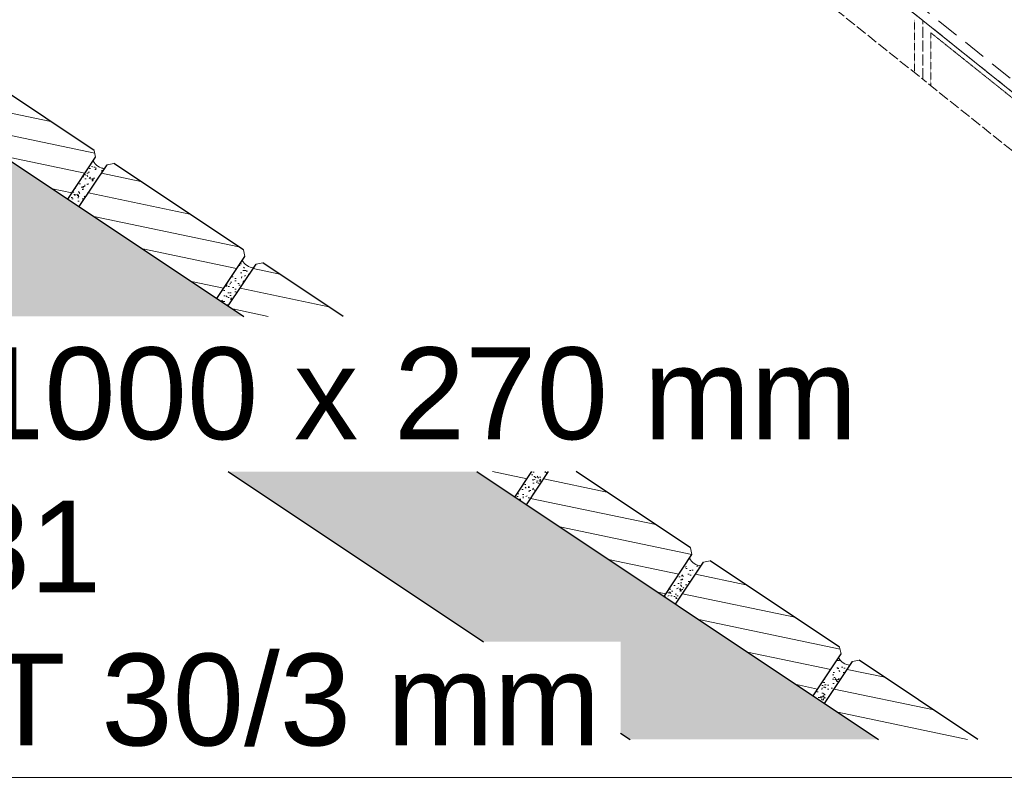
# Model space of a CAD drawing. Header units: millimetres. Extents: x -6179 to 18141, y -8419 to 8561.
# Tile 563 of 579: x 3694 to 4765, y 1125 to 1963. Entities that reach past the tile are written whole.
import ezdxf

# ---------------------------------------------------------------- set-up
doc = ezdxf.new("R2010")
doc.units = ezdxf.units.MM
doc.linetypes.add('ACAD_ISO02W100', pattern=[15, 12, -3])
doc.linetypes.add('HIDDEN', pattern=[0.375, 0.25, -0.125])
for name, color, linetype, lineweight in [('Aussteifung', 7, 'ACAD_ISO02W100', 15), ('Bemaßung', 7, 'Continuous', 9), ('Pflaster-Gehweg', 7, 'Continuous', 15), ('Tragegurt', 7, 'Continuous', 20)]:
    doc.layers.add(name, color=color, linetype=linetype, lineweight=lineweight)
doc.layers.add('POL_Bema', color=7, linetype='Continuous')
doc.layers.add('Text', color=7, linetype='Continuous')
doc.styles.add('Arial_Standard', font='arial.ttf')
doc.dimstyles.new('DIN', dxfattribs={"dimtxt": 2.5, "dimasz": 2.5, "dimexe": 1.25, "dimexo": 0.625, "dimtad": 1, "dimtih": 1, "dimdec": 4, "dimdsep": 46, "dimlunit": 6, "dimtxsty": 'Standard', "dimcen": 2.5, "dimadec": 0, "dimazin": 0, "dimtfac": 1, "dimtdec": 4, "dimtmove": 0, "dimatfit": 3, "dimfxl": 0, "dimtvp": 1, "dimtolj": 1, "dimtzin": 0, "dimarcsym": 0})

# ---------------------------------------------------------------- blocks, each defined once
blk = doc.blocks.new('_Oblique')
at = {"layer": 'POL_Bema', "color": 0, "lineweight": -2}
blk.add_line((-0.5, -0.5), (0.5, 0.5), dxfattribs=at)
blk = doc.blocks.new('*D48')
at = {"layer": 'Bemaßung', "color": 0, "lineweight": -2}
for p, q in [((2929.4, 4967.2), (2929.4, 5978.7)), ((6679.4, 1967.2), (6679.4, 5978.7)), ((6679.4, 5928.7), (2929.4, 5928.7))]:
    blk.add_line(p, q, dxfattribs=at)
at = {"layer": 'DEFPOINTS', "color": 0}
for p in [(2929.4, 5928.7), (2929.4, 3667.2), (6679.4, 667.2)]:
    blk.add_point(p, dxfattribs=at)
at = {"layer": 'Bemaßung', "color": 0, "lineweight": -2, "xscale": 50, "yscale": 50, "zscale": 50, "rotation": 180}
blk.add_blockref('_Oblique', (2929.4, 5928.7), dxfattribs=at)
at = {"layer": 'Bemaßung', "color": 0, "lineweight": -2, "xscale": 50, "yscale": 50, "zscale": 50}
blk.add_blockref('_Oblique', (6679.4, 5928.7), dxfattribs=at)
at = {"layer": 'Bemaßung', "color": 0, "char_height": 100, "attachment_point": 5}
for s, insert in [('\\A1;X  (MAX. 18 STEPS) ', (4804.4, 6028.7)), ('\\A1;(MAX. 18 TRITTSTUFEN)', (4804.4, 5828.7))]:
    blk.add_mtext(s, dxfattribs=dict(at, insert=insert))

msp = doc.modelspace()

# ---------------------------------------------------------------- hatches: boundary and pattern name
at = {"layer": 'Pflaster-Gehweg', "lineweight": 9}
h = msp.add_hatch(dxfattribs=at)
h.set_pattern_fill('AR-CONC', color=256, style=0)
h.set_pattern_definition([(130, (-92641.57, 2420.45), (-182.18467, -15.93909), [19.05, -209.55]), (185, (-92641.57, 2420.45), (35.24283, 191.05664), [15.24, -167.64]), (79.549, (-92656.75, 2419.12), (-146.9425, 175.1167), [16.19, -178.09]), (133.8158, (-92641.57, 2471.25), (-271.07904, -42.04233), [28.575, -314.325]), (83.3644, (-92664.16, 2467.74), (-237.4042, 247.42556), [24.285, -267.135]), (188.816, (-92641.57, 2471.25), (-237.4046, 247.4251), [22.86, -251.46]), (159, (-92666.97, 2458.55), (-151.61488, -102.26552), [19.05, -209.55]), (214, (-92666.97, 2458.55), (-61.80203, 184.18797), [15.24, -167.64]), (108.5486, (-92679.6, 2450.02), (-213.4165, 81.92286), [16.19, -178.09]), (142.5, (-92641.57, 2420.45), (-3.088603, 84.55504), [0, -165.608, 0, -170.18, 0, -168.275]), (172.5, (-92641.57, 2420.45), (-66.81966, 100.180575), [0, -97.028, 0, -161.798, 0, -64.135]), (212.5, (-92584.93, 2420.45), (-135.590595, -5.728744), [0, -63.5, 0, -198.12, 0, -262.89]), (222.5, (-92559.53, 2420.45), (-148.12918, 25.42649), [0, -82.55, 0, -131.572, 0, -186.69])])
h.paths.add_polyline_path([(3667.32075, 1639.88158), (3937.73709, 1639.88158), (2304.38052, 2728.78596), (2304.38052, 2548.5084)])
h.paths.add_polyline_path([(4955.32338, 961.49072), (4684.90704, 961.49072), (5722.75475, 269.59224), (6299.78679, 264.34149), (6299.78679, 414.3477), (5768.79013, 419.17955)])
h.paths.add_polyline_path([(4357.97168, 1179.44762), (4628.38803, 1179.44762), (4191.11197, 1470.965), (3920.69562, 1470.965), (4198.59068, 1285.70163), (4347.69327, 1285.70163), (4347.69327, 1186.29989)])
h = msp.add_hatch(dxfattribs=at)
h.set_pattern_fill('LINE', color=256, scale=7.5, angle=168.16871353, style=0)
h.set_pattern_definition([(168.16871353, (-13889028.57, -6022013.245), (-4.882289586, -23.306617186), [])])
h.paths.add_polyline_path([(3596.20449, 1867.56998), (3626.54476, 1913.08038), (3633.89912, 1914.55125), (3774.84294, 1820.5887), (3776.31381, 1813.23435), (3745.97355, 1767.72395)], flags=0)
h = msp.add_hatch(dxfattribs=at)
h.set_pattern_fill('AR-CONC', color=256, scale=0.1, angle=33.16871353, style=0)
h.set_pattern_definition([(83.16871353, (-13889028.57, -6022013.245), (16.122045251, 8.633234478), [1.905, -20.955]), (28.16871353, (-13889028.57, -6022013.245), (-13.402875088, 14.064491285), [1.524, -16.764]), (133.61971353, (-13889027.226, -6022012.526), (2.719272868, 22.697689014), [1.619, -17.809]), (79.35291353, (-13889031.349, -6022008.993), (24.991190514, 11.311694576), [2.8575, -31.4325]), (129.80431353, (-13889029.266, -6022008.05), (6.335428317, 33.69961588), [2.4285, -26.7135]), (24.35271353, (-13889031.35, -6022008.993), (6.335483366, 33.69959953), [2.286, -25.146]), (54.16871353, (-13889028.528, -6022008.666), (18.286133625, -0.265325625), [1.905, -20.955]), (359.16871353, (-13889028.528, -6022008.666), (-4.903818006, 18.79892403), [1.524, -16.764]), (104.62011353, (-13889027.004, -6022008.688), (13.382258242, 18.533609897), [1.619, -17.809]), (70.668713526, (-13889028.5695, -6022013.245), (-4.367523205, 7.2467704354), [0, -16.5608, 0, -17.018, 0, -16.8275]), (40.668713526, (-13889028.57, -6022013.245), (0.112286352, 12.0414924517), [0, -9.7028, 0, -16.1798, 0, -6.4135]), (0.668713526, (-13889033.311, -6022016.344), (11.6632127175, 6.9387137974), [0, -6.35, 0, -19.812, 0, -26.289]), (350.66871353, (-13889035.437, -6022017.734), (11.008249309, 10.232597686), [0, -8.255, 0, -13.1572, 0, -18.669])])
h.paths.add_polyline_path([(3745.97354, 1767.72394), (3773.64397, 1809.22958, 0.1313025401), (3778.81314, 1803.46252, 0.1320187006), (3786.21215, 1801.04022), (3758.4543, 1759.40344)], flags=0)
h = msp.add_hatch(dxfattribs=at)
h.set_pattern_fill('LINE', color=256, scale=7.5, angle=168.16871353, style=0)
h.set_pattern_definition([(168.16871353, (-13889190.82, -6022121.412), (-4.882289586, -23.306617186), [])])
h.paths.add_polyline_path([(3758.4543, 1759.40344), (3788.79457, 1804.91385), (3796.14892, 1806.38472), (3937.09275, 1712.42217), (3938.56362, 1705.06781), (3908.22335, 1659.55741)], flags=0)
h = msp.add_hatch(dxfattribs=at)
h.set_pattern_fill('AR-CONC', color=256, scale=0.1, angle=33.16871353, style=0)
h.set_pattern_definition([(83.16871353, (-13889190.82, -6022121.412), (16.122045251, 8.633234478), [1.905, -20.955]), (28.16871353, (-13889190.82, -6022121.412), (-13.402875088, 14.064491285), [1.524, -16.764]), (133.61971353, (-13889189.476, -6022120.692), (2.719272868, 22.697689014), [1.619, -17.809]), (79.35291353, (-13889193.599, -6022117.16), (24.991190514, 11.311694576), [2.8575, -31.4325]), (129.80431353, (-13889191.516, -6022116.217), (6.335428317, 33.69961588), [2.4285, -26.7135]), (24.35271353, (-13889193.6, -6022117.16), (6.335483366, 33.69959953), [2.286, -25.146]), (54.16871353, (-13889190.778, -6022116.833), (18.286133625, -0.265325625), [1.905, -20.955]), (359.16871353, (-13889190.778, -6022116.833), (-4.903818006, 18.79892403), [1.524, -16.764]), (104.62011353, (-13889189.254, -6022116.855), (13.382258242, 18.533609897), [1.619, -17.809]), (70.668713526, (-13889190.8194, -6022121.4115), (-4.367523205, 7.2467704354), [0, -16.5608, 0, -17.018, 0, -16.8275]), (40.668713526, (-13889190.819, -6022121.4115), (0.112286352, 12.0414924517), [0, -9.7028, 0, -16.1798, 0, -6.4135]), (0.668713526, (-13889195.5606, -6022124.5105), (11.6632127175, 6.9387137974), [0, -6.35, 0, -19.812, 0, -26.289]), (350.66871353, (-13889197.687, -6022125.9), (11.008249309, 10.232597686), [0, -8.255, 0, -13.1572, 0, -18.669])])
h.paths.add_polyline_path([(3908.22335, 1659.55741), (3935.89378, 1701.06304, 0.1313025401), (3941.06295, 1695.29598, 0.1320187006), (3948.46196, 1692.87368), (3920.70411, 1651.2369)], flags=0)
h = msp.add_hatch(dxfattribs=at)
h.set_pattern_fill('LINE', color=256, scale=7.5, angle=168.16871353, style=0)
h.set_pattern_definition([(168.16871353, (-13889353.07, -6022229.578), (-4.882289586, -23.306617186), [])])
h.paths.add_polyline_path([(3937.73709, 1639.88158), (4045.90363, 1639.88158), (3958.39873, 1698.21818), (3951.04438, 1696.74731), (3920.70411, 1651.2369)])
h = msp.add_hatch(dxfattribs=at)
h.set_pattern_fill('LINE', color=256, scale=7.5, angle=168.16871353, style=0)
h.set_pattern_definition([(168.16871353, (-13889677.569, -6022445.91), (-4.882289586, -23.306617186), [])])
h.paths.add_polyline_path([(4245.20372, 1434.90383), (4275.54399, 1480.41423), (4282.89835, 1481.8851), (4423.84217, 1387.92255), (4425.31304, 1380.5682), (4394.97278, 1335.05779)], flags=0)
h = msp.add_hatch(dxfattribs=at)
h.set_pattern_fill('LINE', color=256, scale=7.5, angle=168.16871353, style=0)
h.set_pattern_definition([(168.16871353, (-13889515.32, -6022337.745), (-4.882289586, -23.306617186), [])])
h.paths.add_polyline_path([(4251.21674, 1470.965), (4191.11197, 1470.965), (4232.72297, 1443.22433)])
h = msp.add_hatch(dxfattribs=at)
h.set_pattern_fill('AR-CONC', color=256, scale=0.1, angle=33.16871353, style=0)
h.set_pattern_definition([(83.16871353, (-13889515.319, -6022337.745), (16.122045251, 8.633234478), [1.905, -20.955]), (28.16871353, (-13889515.319, -6022337.745), (-13.402875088, 14.064491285), [1.524, -16.764]), (133.61971353, (-13889513.975, -6022337.025), (2.719272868, 22.697689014), [1.619, -17.809]), (79.35291353, (-13889518.098, -6022333.492), (24.991190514, 11.311694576), [2.8575, -31.4325]), (129.80431353, (-13889516.016, -6022332.55), (6.335428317, 33.69961588), [2.4285, -26.7135]), (24.35271353, (-13889518.098, -6022333.492), (6.335483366, 33.69959953), [2.286, -25.146]), (54.16871353, (-13889515.277, -6022333.166), (18.286133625, -0.265325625), [1.905, -20.955]), (359.16871353, (-13889515.277, -6022333.166), (-4.903818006, 18.79892403), [1.524, -16.764]), (104.62011353, (-13889513.753, -6022333.188), (13.382258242, 18.533609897), [1.619, -17.809]), (70.668713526, (-13889515.319, -6022337.7446), (-4.367523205, 7.2467704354), [0, -16.5608, 0, -17.018, 0, -16.8275]), (40.668713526, (-13889515.319, -6022337.745), (0.112286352, 12.0414924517), [0, -9.7028, 0, -16.1798, 0, -6.4135]), (0.668713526, (-13889520.06, -6022340.8435), (11.6632127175, 6.9387137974), [0, -6.35, 0, -19.812, 0, -26.289]), (350.66871353, (-13889522.186, -6022342.233), (11.008249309, 10.232597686), [0, -8.255, 0, -13.1572, 0, -18.669])])
h.paths.add_polyline_path([(4269.2445, 1470.965), (4251.21674, 1470.965), (4232.72297, 1443.22433), (4245.20372, 1434.90383)])
h = msp.add_hatch(dxfattribs=at)
h.set_pattern_fill('AR-CONC', color=256, scale=0.1, angle=33.16871353, style=0)
h.set_pattern_definition([(83.16871353, (-13889677.569, -6022445.911), (16.122045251, 8.633234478), [1.905, -20.955]), (28.16871353, (-13889677.569, -6022445.911), (-13.402875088, 14.064491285), [1.524, -16.764]), (133.61971353, (-13889676.225, -6022445.192), (2.719272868, 22.697689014), [1.619, -17.809]), (79.35291353, (-13889680.348, -6022441.66), (24.991190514, 11.311694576), [2.8575, -31.4325]), (129.80431353, (-13889678.265, -6022440.716), (6.335428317, 33.69961588), [2.4285, -26.7135]), (24.35271353, (-13889680.348, -6022441.66), (6.335483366, 33.69959953), [2.286, -25.146]), (54.16871353, (-13889677.527, -6022441.332), (18.286133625, -0.265325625), [1.905, -20.955]), (359.16871353, (-13889677.527, -6022441.332), (-4.903818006, 18.79892403), [1.524, -16.764]), (104.62011353, (-13889676.003, -6022441.354), (13.382258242, 18.533609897), [1.619, -17.809]), (70.668713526, (-13889677.569, -6022445.911), (-4.367523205, 7.2467704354), [0, -16.5608, 0, -17.018, 0, -16.8275]), (40.668713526, (-13889677.569, -6022445.911), (0.112286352, 12.0414924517), [0, -9.7028, 0, -16.1798, 0, -6.4135]), (0.668713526, (-13889682.31, -6022449.01), (11.6632127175, 6.9387137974), [0, -6.35, 0, -19.812, 0, -26.289]), (350.66871353, (-13889684.436, -6022450.4), (11.008249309, 10.232597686), [0, -8.255, 0, -13.1572, 0, -18.669])])
h.paths.add_polyline_path([(4394.97277, 1335.05779), (4422.6432, 1376.56343, 0.1313025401), (4427.81237, 1370.79636, 0.1320187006), (4435.21138, 1368.37407), (4407.45353, 1326.73729)], flags=0)
h = msp.add_hatch(dxfattribs=at)
h.set_pattern_fill('LINE', color=256, scale=7.5, angle=168.16871353, style=0)
h.set_pattern_definition([(168.16871353, (-13889839.819, -6022554.078), (-4.882289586, -23.306617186), [])])
h.paths.add_polyline_path([(4407.45353, 1326.73729), (4437.7938, 1372.24769), (4445.14815, 1373.71856), (4586.09198, 1279.75601), (4587.56285, 1272.40166), (4557.22258, 1226.89125)], flags=0)
h = msp.add_hatch(dxfattribs=at)
h.set_pattern_fill('AR-CONC', color=256, scale=0.1, angle=33.16871353, style=0)
h.set_pattern_definition([(83.16871353, (-13889839.819, -6022554.078), (16.122045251, 8.633234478), [1.905, -20.955]), (28.16871353, (-13889839.819, -6022554.078), (-13.402875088, 14.064491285), [1.524, -16.764]), (133.61971353, (-13889838.475, -6022553.358), (2.719272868, 22.697689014), [1.619, -17.809]), (79.35291353, (-13889842.598, -6022549.825), (24.991190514, 11.311694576), [2.8575, -31.4325]), (129.80431353, (-13889840.515, -6022548.883), (6.335428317, 33.69961588), [2.4285, -26.7135]), (24.35271353, (-13889842.598, -6022549.825), (6.335483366, 33.69959953), [2.286, -25.146]), (54.16871353, (-13889839.777, -6022549.499), (18.286133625, -0.265325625), [1.905, -20.955]), (359.16871353, (-13889839.777, -6022549.499), (-4.903818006, 18.79892403), [1.524, -16.764]), (104.62011353, (-13889838.253, -6022549.521), (13.382258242, 18.533609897), [1.619, -17.809]), (70.668713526, (-13889839.8186, -6022554.078), (-4.367523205, 7.2467704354), [0, -16.5608, 0, -17.018, 0, -16.8275]), (40.668713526, (-13889839.819, -6022554.078), (0.112286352, 12.0414924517), [0, -9.7028, 0, -16.1798, 0, -6.4135]), (0.668713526, (-13889844.56, -6022557.1766), (11.6632127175, 6.9387137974), [0, -6.35, 0, -19.812, 0, -26.289]), (350.66871353, (-13889846.686, -6022558.566), (11.008249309, 10.232597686), [0, -8.255, 0, -13.1572, 0, -18.669])])
h.paths.add_polyline_path([(4557.22258, 1226.89125), (4584.89301, 1268.39689, 0.1313025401), (4590.06218, 1262.62983, 0.1320187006), (4597.46119, 1260.20753), (4569.70334, 1218.57075)], flags=0)
h = msp.add_hatch(dxfattribs=at)
h.set_pattern_fill('LINE', color=256, scale=7.5, angle=168.16871353, style=0)
h.set_pattern_definition([(168.16871353, (-13890002.068, -6022662.244), (-4.882289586, -23.306617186), [])])
h.paths.add_polyline_path([(4628.38803, 1179.44762), (4736.55457, 1179.44762), (4607.39796, 1265.55203), (4600.04361, 1264.08115), (4569.70334, 1218.57075)])

# ---------------------------------------------------------------- linework, layer by layer
at = {"layer": 'Aussteifung', "linetype": 'Continuous'}
msp.add_line((4676.44306, 1962.207), (3715.99831, 2730.56281), dxfattribs=at)
at = {"layer": 'Aussteifung'}
for p, q in [((4676.44306, 1962.207), (3715.99831, 2730.56281)), ((3796.69522, 2601.97403), (4676.44306, 1898.17576)), ((4676.44306, 1962.207), (4676.44306, 1962.207)), ((4676.44306, 1898.17576), (4676.44306, 1962.207)), ((4676.44306, 1962.207), (5547.22458, 1265.58179)), ((5547.22458, 1201.55054), (4676.44306, 1898.17576))]:
    msp.add_line(p, q, dxfattribs=at)
at = {"layer": 'Aussteifung', "linetype": 'HIDDEN'}
for p, q in [((4667.50046, 1962.95795), (4667.50046, 1905.32984)), ((4685.38567, 1948.64979), (5556.19091, 1252.0056)), ((4685.38567, 1891.02168), (4685.38567, 1948.64979))]:
    msp.add_line(p, q, dxfattribs=at)
at = {"layer": 'Pflaster-Gehweg', "lineweight": 25}
for p, q in [((2304.38052, 2728.78596), (3937.73709, 1639.88158)), ((3774.84294, 1820.5887), (3633.89912, 1914.55125)), ((3745.97354, 1767.72394), (3776.31381, 1813.23435)), ((3758.4543, 1759.40344), (3788.79457, 1804.91385)), ((3937.09275, 1712.42217), (3796.14892, 1806.38472)), ((3908.22335, 1659.55741), (3938.56362, 1705.06781)), ((3920.70411, 1651.2369), (3951.04438, 1696.74731)), ((4045.90363, 1639.88158), (3958.39873, 1698.21818)), ((3920.69562, 1470.965), (4198.59068, 1285.70163)), ((4191.11197, 1470.965), (4628.38803, 1179.44762)), ((4232.72297, 1443.22433), (4251.21674, 1470.965)), ((4245.20372, 1434.90383), (4269.2445, 1470.965)), ((4423.84217, 1387.92255), (4299.27851, 1470.965)), ((4394.97277, 1335.05779), (4425.31304, 1380.5682)), ((4407.45353, 1326.73729), (4437.7938, 1372.24769)), ((4586.09198, 1279.75601), (4445.14815, 1373.71856)), ((4557.22258, 1226.89125), (4587.56285, 1272.40166)), ((4736.55457, 1179.44762), (4607.39796, 1265.55203)), ((4569.70334, 1218.57075), (4600.04361, 1264.08115)), ((4347.69327, 1186.29989), (4357.97168, 1179.44762))]:
    msp.add_line(p, q, dxfattribs=at)
at = {"layer": 'Pflaster-Gehweg'}
for p, q in [((3774.84294, 1820.5887), (3776.31381, 1813.23435)), ((3796.14892, 1806.38472), (3788.79457, 1804.91385)), ((3937.09275, 1712.42217), (3938.56362, 1705.06781)), ((3958.39873, 1698.21818), (3951.04438, 1696.74731)), ((4423.84217, 1387.92255), (4425.31304, 1380.5682)), ((4445.14815, 1373.71856), (4437.7938, 1372.24769)), ((4586.09198, 1279.75601), (4587.56285, 1272.40166)), ((4607.39796, 1265.55203), (4600.04361, 1264.08115))]:
    msp.add_line(p, q, dxfattribs=at)
for centre in [(3787.01973, 1816.01846), (3949.26954, 1707.85193), (4436.01896, 1383.35231), (4598.26877, 1275.18577)]:
    msp.add_arc(centre, 15, 206.91012792, 266.91378023, dxfattribs=at)
at = {"layer": 'Text', "lineweight": 9}
msp.add_line((4971.81403, 1137.78038), (2446.84135, 1137.78038), dxfattribs=at)
at = {"layer": 'Tragegurt', "linetype": 'HIDDEN', "ltscale": 100}
msp.add_line((2848.84119, 3437.607), (6524.34119, 497.207), dxfattribs=at)
at = {"layer": 'Tragegurt'}
msp.add_line((2845.19306, 3427.207), (6507.69306, 497.207), dxfattribs=at)

# ---------------------------------------------------------------- texts
at = {"layer": 'Text', "insert": (2470.70673, 1138.70582), "char_height": 100, "width": 2551.4844574, "attachment_point": 4, "style": 'Arial_Standard'}
msp.add_mtext('GRATING STEPS 1000 x 270 mm\\PACC. TO DIN 24 531\\PROLLER SUPPORT 30/3 mm\\P{\\fArial|b0|i1|c0|p34;GITTERROSTSTUFEN 1000 x 270 mm\\PNACH DIN 24 531\\PTRAGSTAB 30/3 mm}', dxfattribs=at)

# ---------------------------------------------------------------- dimensions: what is measured, and where the dimension line sits
at = {"layer": 'Bemaßung'}
dim = msp.add_linear_dim(base=(2929.38052, 5928.69125), p1=(6679.38052, 667.207), p2=(2929.38052, 3667.207), text='X  (MAX. 18 STEPS) \\X (MAX. 18 TRITTSTUFEN)', dimstyle='DIN', override={"dimscale": 100, "dimtxt": 1, "dimasz": 0.5, "dimexe": 0.5, "dimexo": 13, "dimgap": 0.5, "dimtih": 0, "dimdec": 2, "dimblk1": 'Oblique', "dimblk2": 'Oblique', "dimsah": 1, "dimtmove": 2}, dxfattribs=at)
dim.commit()
dim.dimension.update_dxf_attribs({"geometry": '*D48', "text_midpoint": (4804.38052, 5928.69125)})

doc.saveas('drawing.dxf')
